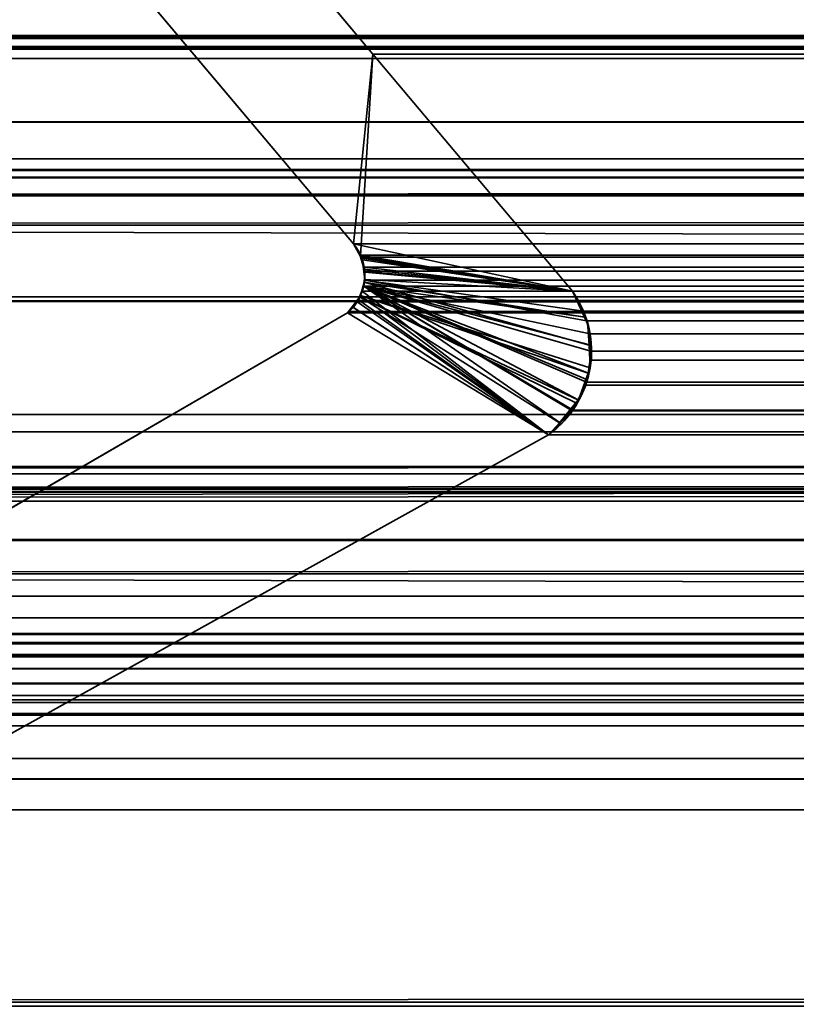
# Model space of a CAD drawing. Header units: millimetres. Extents: x -603 to 3703, y -120 to 193.
# Tile 335 of 656: x 1025.49 to 1028.85, y -3.07 to 1.2. Entities that reach past the tile are written whole.
import ezdxf

# ---------------------------------------------------------------- set-up
doc = ezdxf.new("R2010")
doc.units = ezdxf.units.MM
doc.layers.add('152', color=7, linetype='Continuous', true_color=0xffffff)

# ---------------------------------------------------------------- blocks, each defined once
blk = doc.blocks.new('UG_SURFACE_002')
at = {"layer": '152', "color": 252, "linetype": 'Continuous', "lineweight": 35}
for points in [[(2177.5, -35, 2213.0001), (2177.5, 174.4, 2213.0001), (822.5, 174.4, 2213.0001), (822.5, -35, 2213.0001)], [(972.5, -35, 2063), (972.5, 174.4, 2063), (2027.4999, 174.4, 2063), (2027.4999, -35, 2063)]]:
    blk.add_3dface(points, dxfattribs=at)
blk = doc.blocks.new('UG_SURFACE_085')
at = {"layer": '152', "color": 43, "linetype": 'Continuous', "lineweight": 35}
for points in [[(1016, -49, 2017), (1984, -49, 2017), (1984, 0, 2017), (1016, 0, 2017)], [(1016, 0, 2), (1054.9999, 0, 951.5), (1081, 0, 948)], [(1081, 0, 948), (1107, 0, 951.5), (1984, 0, 2), (1016, 0, 2)], [(1016, 0, 2), (1016, 0, 2017), (1054.9999, 0, 1186.5), (1054.9999, 0, 951.5)], [(1016, 0, 2017), (1081, 0, 1190.0001), (1054.9999, 0, 1186.5)], [(1107, 0, 1186.5), (1081, 0, 1190.0001), (1016, 0, 2017), (1984, 0, 2017)], [(1016, 0, 2), (1984, 0, 2), (1984, -2), (1016, -2)], [(1016, -47), (1016, -2), (1984, -2), (1984, -47)]]:
    blk.add_3dface(points, dxfattribs=at)
blk = doc.blocks.new('UG_SURFACE_089')
at = {"layer": '152', "color": 252, "linetype": 'Continuous', "lineweight": 35}
for points in [[(1011, -46.92, 2022.5), (1989, -46.92, 2022.5), (1989, 14.42, 2022.5), (1011, 14.42, 2022.5)], [(1012.5, -46.92, 2020.9999), (1012.5, 14.42, 2020.9999), (1987.5, 14.42, 2020.9999), (1987.5, -46.92, 2020.9999)]]:
    blk.add_3dface(points, dxfattribs=at)
blk = doc.blocks.new('UG_SURFACE_143')
at = {"layer": '152', "color": 7, "linetype": 'Continuous', "lineweight": 35}
for points in [[(1026.4628, 1.7131, -7), (1027.015, 1.0529, -7), (1026.931, 0.2303, -7), (1025.9928, 1.345, -7)], [(1027.015, 1.0529, 2006.485), (1026.4628, 1.7131, 2007.0372), (1025.9928, 1.345, 2007.5073), (1026.931, 0.2303, 2006.5689)], [(1026.4628, 1.7131, 2007.0372), (1027.015, 1.0529, 2006.485), (1027.015, 1.0529, -7), (1026.4628, 1.7131, -7)], [(1025.9928, 1.345, -7), (1026.931, 0.2303, -7), (1026.931, 0.2303, 2006.5689), (1025.9928, 1.345, 2007.5073)], [(1027.015, 1.0529, -7), (1027.8808, 0.025, -7), (1026.931, 0.2303, -7)], [(1027.015, 1.0529, 2006.485), (1026.931, 0.2303, 2006.5689), (1026.9616, 0.1785, 2006.5384)], [(1026.9616, 0.1785, 2006.5384), (1026.9678, 0.1679, 2006.5322), (1027.8808, 0.025, 2005.6193), (1027.015, 1.0529, 2006.485)], [(1027.015, 1.0529, 2006.485), (1027.8808, 0.025, 2005.6193), (1027.8808, 0.025, -7), (1027.015, 1.0529, -7)], [(1026.9604, 0.1786, -7), (1026.931, 0.2303, -7), (1027.8808, 0.025, -7)], [(1026.931, 0.2303, -7), (1026.9604, 0.1786, -7), (1026.9616, 0.1785, 2006.5384)], [(1026.9616, 0.1785, 2006.5384), (1026.931, 0.2303, 2006.5689), (1026.931, 0.2303, -7)], [(1027.8808, 0.025, -7), (1026.9699, 0.1617, -7), (1026.9604, 0.1786, -7)], [(1026.9604, 0.1786, -7), (1026.9699, 0.1617, -7), (1026.9778, 0.1211, 2006.5222)], [(1026.9778, 0.1211, 2006.5222), (1026.9678, 0.1679, 2006.5322), (1026.9604, 0.1786, -7)], [(1026.9678, 0.1679, 2006.5322), (1026.9616, 0.1785, 2006.5384), (1026.9604, 0.1786, -7)], [(1027.8808, 0.025, 2005.6193), (1026.9678, 0.1679, 2006.5322), (1026.9778, 0.1211, 2006.5222)], [(1026.9748, 0.1212, -7), (1026.9699, 0.1617, -7), (1027.8808, 0.025, -7)], [(1026.9699, 0.1617, -7), (1026.9748, 0.1212, -7), (1026.9778, 0.1211, 2006.5222)], [(1027.8808, 0.025, -7), (1026.9804, 0.0754, -7), (1026.9748, 0.1212, -7)], [(1026.9806, 0.1078, 2006.5193), (1026.9748, 0.1212, -7), (1026.9804, 0.0754, -7)], [(1026.9806, 0.1078, 2006.5193), (1026.9778, 0.1211, 2006.5222), (1026.9748, 0.1212, -7)], [(1027.9356, -0.087, 2005.5645), (1027.8808, 0.025, 2005.6193), (1026.9806, 0.1078, 2006.5193), (1026.9772, 0.0633, 2006.5227)], [(1026.9804, 0.0754, -7), (1026.9772, 0.0633, 2006.5227), (1026.9806, 0.1078, 2006.5193)], [(1026.9778, 0.1211, 2006.5222), (1026.9806, 0.1078, 2006.5193), (1027.8808, 0.025, 2005.6193)], [(1026.976, 0.0471, 2006.5241), (1026.9606, 0.0075, 2006.5393), (1027.7764, -0.597, 2005.7235), (1027.8267, -0.545, 2005.6732)], [(1026.9613, 0.0065, -7), (1026.9606, 0.0075, 2006.5393), (1026.976, 0.0471, 2006.5241)], [(1026.9613, 0.0065, -7), (1026.9771, 0.0636, -7), (1027.9534, -0.2084, -7), (1027.9572, -0.3076, -7)], [(1026.976, 0.0471, 2006.5241), (1026.9771, 0.0636, -7), (1026.9613, 0.0065, -7)], [(1026.976, 0.0471, 2006.5241), (1026.9772, 0.0633, 2006.5227), (1026.9771, 0.0636, -7)], [(1026.9772, 0.0633, 2006.5227), (1026.976, 0.0471, 2006.5241), (1027.9356, -0.087, 2005.5645)], [(1026.976, 0.0471, 2006.5241), (1027.8267, -0.545, 2005.6732), (1027.8891, -0.4805, 2005.6109), (1027.9056, -0.445, 2005.5945)], [(1026.976, 0.0471, 2006.5241), (1027.9496, -0.3303, 2005.5504), (1027.9634, -0.2303, 2005.5366), (1027.9602, -0.2088, 2005.5399)], [(1027.9056, -0.445, 2005.5945), (1027.9456, -0.3584, 2005.5544), (1026.976, 0.0471, 2006.5241)], [(1026.976, 0.0471, 2006.5241), (1027.9456, -0.3584, 2005.5544), (1027.9496, -0.3303, 2005.5504)], [(1027.9602, -0.2088, 2005.5399), (1027.9449, -0.106, 2005.5552), (1027.9356, -0.087, 2005.5645), (1026.976, 0.0471, 2006.5241)], [(1026.9771, 0.0636, -7), (1026.9804, 0.0754, -7), (1027.8808, 0.025, -7), (1027.9326, -0.0872, -7)], [(1026.9804, 0.0754, -7), (1026.9771, 0.0636, -7), (1026.9772, 0.0633, 2006.5227)], [(1027.9326, -0.0872, -7), (1027.9502, -0.1253, -7), (1027.9534, -0.2084, -7), (1026.9771, 0.0636, -7)], [(1027.8236, -0.5457, -7), (1027.7764, -0.597, -7), (1026.9259, -0.0428, -7), (1026.9595, 0.0001, -7)], [(1026.9595, 0.0001, -7), (1026.9259, -0.0428, -7), (1026.9276, -0.0425, 2006.5725)], [(1026.9595, 0.0001, -7), (1026.9276, -0.0425, 2006.5725), (1026.9531, -0.012, 2006.547)], [(1026.9606, 0.0075, 2006.5393), (1026.9531, -0.012, 2006.547), (1027.7764, -0.597, 2005.7235)], [(1026.9531, -0.012, 2006.547), (1026.9606, 0.0075, 2006.5393), (1026.9613, 0.0065, -7)], [(1026.9531, -0.012, 2006.547), (1026.9613, 0.0065, -7), (1026.9595, 0.0001, -7)], [(1026.9595, 0.0001, -7), (1026.9613, 0.0065, -7), (1027.9491, -0.3298, -7), (1027.9064, -0.4471, -7)], [(1026.9595, 0.0001, -7), (1027.9013, -0.4612, -7), (1027.8236, -0.5457, -7)], [(1027.9064, -0.4471, -7), (1027.9013, -0.4612, -7), (1026.9595, 0.0001, -7)], [(1027.9572, -0.3076, -7), (1027.9491, -0.3298, -7), (1026.9613, 0.0065, -7)], [(1027.8808, 0.025, -7), (1027.8808, 0.025, 2005.6193), (1027.9356, -0.087, 2005.5645)], [(1027.9356, -0.087, 2005.5645), (1027.9326, -0.0872, -7), (1027.8808, 0.025, -7)], [(1026.9276, -0.0425, 2006.5725), (1026.9057, -0.0688, 2006.5944), (1027.7764, -0.597, 2005.7235)], [(1026.9057, -0.0688, -7), (1026.9057, -0.0688, 2006.5944), (1026.9276, -0.0425, 2006.5725)], [(1026.9276, -0.0425, 2006.5725), (1026.9259, -0.0428, -7), (1026.9057, -0.0688, -7)], [(1027.7764, -0.597, 2005.7235), (1026.9531, -0.012, 2006.547), (1026.9276, -0.0425, 2006.5725)], [(1027.7764, -0.597, -7), (1020.3995, -4.6975, -7), (1024.7903, -1.2961, -7), (1026.9057, -0.0688, -7)], [(1026.9057, -0.0688, 2006.5944), (1024.7903, -1.2961, 2008.7097), (1020.3995, -4.6975, 2013.1006), (1027.7764, -0.597, 2005.7235)], [(1026.9057, -0.0688, -7), (1024.7903, -1.2961, -7), (1024.7903, -1.2961, 2008.7097), (1026.9057, -0.0688, 2006.5944)], [(1027.7764, -0.597, -7), (1026.9057, -0.0688, -7), (1026.9259, -0.0428, -7)], [(1027.9326, -0.0872, -7), (1027.9356, -0.087, 2005.5645), (1027.9449, -0.106, 2005.5552)], [(1027.9449, -0.106, 2005.5552), (1027.9502, -0.1253, -7), (1027.9326, -0.0872, -7)], [(1027.9449, -0.106, 2005.5552), (1027.9534, -0.2084, -7), (1027.9502, -0.1253, -7)], [(1027.9449, -0.106, 2005.5552), (1027.9602, -0.2088, 2005.5399), (1027.9534, -0.2084, -7)], [(1027.9572, -0.3076, -7), (1027.9534, -0.2084, -7), (1027.9602, -0.2088, 2005.5399)], [(1027.9572, -0.3076, -7), (1027.9602, -0.2088, 2005.5399), (1027.9634, -0.2303, 2005.5366)], [(1027.9634, -0.2303, 2005.5366), (1027.9491, -0.3298, -7), (1027.9572, -0.3076, -7)], [(1027.9634, -0.2303, 2005.5366), (1027.9496, -0.3303, 2005.5504), (1027.9491, -0.3298, -7)], [(1027.9064, -0.4471, -7), (1027.9491, -0.3298, -7), (1027.9496, -0.3303, 2005.5504)], [(1027.9496, -0.3303, 2005.5504), (1027.9456, -0.3584, 2005.5544), (1027.9064, -0.4471, -7)], [(1027.9456, -0.3584, 2005.5544), (1027.9056, -0.445, 2005.5945), (1027.9064, -0.4471, -7)], [(1027.8236, -0.5457, -7), (1027.9013, -0.4612, -7), (1027.9056, -0.445, 2005.5945)], [(1027.9056, -0.445, 2005.5945), (1027.8891, -0.4805, 2005.6109), (1027.8236, -0.5457, -7)], [(1027.9013, -0.4612, -7), (1027.9064, -0.4471, -7), (1027.9056, -0.445, 2005.5945)], [(1027.8891, -0.4805, 2005.6109), (1027.8267, -0.545, 2005.6732), (1027.8236, -0.5457, -7)], [(1027.7764, -0.597, -7), (1027.8236, -0.5457, -7), (1027.8267, -0.545, 2005.6732)], [(1027.8267, -0.545, 2005.6732), (1027.7764, -0.597, 2005.7235), (1027.7764, -0.597, -7)], [(1027.7764, -0.597, 2005.7235), (1020.3995, -4.6975, 2013.1006), (1020.3995, -4.6975, -7), (1027.7764, -0.597, -7)]]:
    blk.add_3dface(points, dxfattribs=at)
blk = doc.blocks.new('UG_SURFACE_144')
at = {"layer": '152', "color": 7, "linetype": 'Continuous', "lineweight": 35}
for points in [[(1986.6695, 1.0733, 2020.1695), (1013.325, 2.6459, 2020.175), (1013.2391, 0.3109, 2020.2608)], [(1986.6695, 1.0733, 2020.1695), (1986.675, 2.6459, 2020.175), (1013.325, 2.6459, 2020.175)], [(1017.5786, 1.7573, 2015.9214), (1982.4214, 1.7573, 2015.9214), (1981.7749, 1.0741, 2015.275), (1018.2251, 1.0741, 2015.275)], [(1026.931, 0.2303, 2006.5689), (1025.9928, 1.345, 2007.5073), (1026.4628, 1.7131, 2007.0372), (1027.015, 1.0529, 2006.485)], [(1973.5372, 1.7131, 2007.0372), (1972.985, 1.0529, 2006.485), (1027.015, 1.0529, 2006.485), (1026.4628, 1.7131, 2007.0372)], [(1025.9928, 1.345, 2007.5073), (1026.931, 0.2303, 2006.5689), (1973.069, 0.2303, 2006.5689), (1974.0072, 1.345, 2007.5073)], [(1983.0514, 1.1329, 2016.5515), (1984.5084, 0.5991, 2018.0085), (1015.4916, 0.5991, 2018.0085), (1016.9486, 1.1329, 2016.5515)], [(1983.0514, 1.1329, 2016.5515), (1016.9486, 1.1329, 2016.5515), (1016.9967, 1.1297, 2016.5033)], [(1983.0011, 1.1363, 2016.5012), (1016.9967, 1.1297, 2016.5033), (1017.0606, 1.1255, 2016.4394)], [(1983.0011, 1.1363, 2016.5012), (1983.0031, 1.1361, 2016.5031), (1016.9967, 1.1297, 2016.5033)], [(1016.9967, 1.1297, 2016.5033), (1983.0031, 1.1361, 2016.5031), (1983.0514, 1.1329, 2016.5515)], [(1017.0606, 1.1255, 2016.4394), (1982.9315, 1.1144, 2016.4316), (1983.0011, 1.1363, 2016.5012)], [(1017.0606, 1.1255, 2016.4394), (1017.0691, 1.1208, 2016.4309), (1982.9315, 1.1144, 2016.4316)], [(1982.8825, 1.0991, 2016.3825), (1017.0691, 1.1208, 2016.4309), (1017.1335, 1.0854, 2016.3665)], [(1982.8825, 1.0991, 2016.3825), (1982.9315, 1.1144, 2016.4316), (1017.0691, 1.1208, 2016.4309)], [(1013.2391, 0.3109, 2020.2608), (1986.7144, 0.3099, 2020.2143), (1986.6695, 1.0733, 2020.1695)], [(1017.1335, 1.0854, 2016.3665), (1982.8674, 1.0844, 2016.3674), (1982.8825, 1.0991, 2016.3825)], [(1982.8674, 1.0844, 2016.3674), (1017.1335, 1.0854, 2016.3665), (1017.1434, 1.08, 2016.3567)], [(1017.1434, 1.08, 2016.3567), (1982.8143, 1.0331, 2016.3143), (1982.8674, 1.0844, 2016.3674)], [(1017.1434, 1.08, 2016.3567), (1017.1857, 1.0331, 2016.3143), (1982.8143, 1.0331, 2016.3143)], [(1018.5249, 0.7572, 2014.9751), (1018.2251, 1.0741, 2015.275), (1981.7749, 1.0741, 2015.275)], [(1018.5249, 0.7572, 2014.9751), (1981.7749, 1.0741, 2015.275), (1981.4751, 0.7572, 2014.9751)], [(1982.8143, 1.0331, 2016.3143), (1017.1857, 1.0331, 2016.3143), (1017.8912, 0.4417, 2015.6088)], [(1017.8912, 0.4417, 2015.6088), (1982.1423, 0.3422, 2015.6424), (1982.8143, 1.0331, 2016.3143)], [(1027.015, 1.0529, 2006.485), (1027.8808, 0.025, 2005.6193), (1026.9624, 0.1807, 2006.5374), (1026.931, 0.2303, 2006.5689)], [(1972.985, 1.0529, 2006.485), (1972.1192, 0.025, 2005.6193), (1027.8808, 0.025, 2005.6193), (1027.015, 1.0529, 2006.485)], [(1981.4751, 0.7572, 2014.9751), (1980.0892, -0.0172, 2013.5891), (1019.9108, -0.0172, 2013.5891), (1018.5249, 0.7572, 2014.9751)], [(1015.077, 0.516, 2018.4231), (1984.5084, 0.5991, 2018.0085), (1984.8992, 0.5179, 2018.3992)], [(1015.077, 0.516, 2018.4231), (1015.4916, 0.5991, 2018.0085), (1984.5084, 0.5991, 2018.0085)], [(1014.2697, -0.8721, 2019.2304), (1985.6925, 0.5499, 2019.1925), (1985.6869, -0.4242, 2019.187)], [(1014.2697, -0.8721, 2019.2304), (1014.3075, 0.5499, 2019.1925), (1985.6925, 0.5499, 2019.1925)], [(1014.3124, 0.5521, 2019.1877), (1985.6876, 0.5521, 2019.1877), (1985.6925, 0.5499, 2019.1925), (1014.3075, 0.5499, 2019.1925)], [(1985.6853, 0.5531, 2019.1853), (1014.3124, 0.5521, 2019.1877), (1014.3147, 0.5531, 2019.1853)], [(1985.6853, 0.5531, 2019.1853), (1985.6876, 0.5521, 2019.1877), (1014.3124, 0.5521, 2019.1877)], [(1014.3147, 0.5531, 2019.1853), (1014.3213, 0.5528, 2019.1786), (1985.6787, 0.5528, 2019.1786)], [(1985.6787, 0.5528, 2019.1786), (1985.6853, 0.5531, 2019.1853), (1014.3147, 0.5531, 2019.1853)], [(1014.3213, 0.5528, 2019.1786), (1014.3424, 0.5517, 2019.1576), (1985.6576, 0.5519, 2019.1576)], [(1985.6576, 0.5519, 2019.1576), (1985.6787, 0.5528, 2019.1786), (1014.3213, 0.5528, 2019.1786)], [(1985.604, 0.5495, 2019.104), (1985.6576, 0.5519, 2019.1576), (1014.3424, 0.5517, 2019.1576)], [(1014.3424, 0.5517, 2019.1576), (1014.3961, 0.5491, 2019.1038), (1985.604, 0.5495, 2019.104)], [(1984.9817, 0.5216, 2018.4817), (1985.604, 0.5495, 2019.104), (1014.3961, 0.5491, 2019.1038)], [(1014.3961, 0.5491, 2019.1038), (1015.0189, 0.5188, 2018.481), (1984.9817, 0.5216, 2018.4817)], [(1984.8992, 0.5179, 2018.3992), (1984.9817, 0.5216, 2018.4817), (1015.0189, 0.5188, 2018.481)], [(1984.8992, 0.5179, 2018.3992), (1015.0189, 0.5188, 2018.481), (1015.077, 0.516, 2018.4231)], [(1981.8425, 0.0339, 2015.3425), (1017.8912, 0.4417, 2015.6088), (1019.3079, -0.7461, 2014.1921)], [(1981.8425, 0.0339, 2015.3425), (1982.1423, 0.3422, 2015.6424), (1017.8912, 0.4417, 2015.6088)], [(1986.8573, -2.122, 2020.3571), (1013.2391, 0.3109, 2020.2608), (1013.1508, -2.0882, 2020.3493)], [(1986.8573, -2.122, 2020.3571), (1986.7144, 0.3099, 2020.2143), (1013.2391, 0.3109, 2020.2608)], [(1973.0376, 0.1807, 2006.5374), (1026.931, 0.2303, 2006.5689), (1026.9624, 0.1807, 2006.5374)], [(1973.0376, 0.1807, 2006.5374), (1973.069, 0.2303, 2006.5689), (1026.931, 0.2303, 2006.5689)], [(1026.965, 0.1723, 2006.5351), (1026.9624, 0.1807, 2006.5374), (1027.8808, 0.025, 2005.6193)], [(1026.9624, 0.1807, 2006.5374), (1973.035, 0.1723, 2006.5351), (1973.0376, 0.1807, 2006.5374)], [(1026.9624, 0.1807, 2006.5374), (1026.965, 0.1723, 2006.5351), (1973.035, 0.1723, 2006.5351)], [(1027.8808, 0.025, 2005.6193), (1026.9781, 0.1294, 2006.5219), (1026.965, 0.1723, 2006.5351)], [(1973.0219, 0.1294, 2006.5219), (1026.965, 0.1723, 2006.5351), (1026.9781, 0.1294, 2006.5219)], [(1973.0219, 0.1294, 2006.5219), (1973.035, 0.1723, 2006.5351), (1026.965, 0.1723, 2006.5351)], [(1026.9787, 0.1112, 2006.5212), (1026.9781, 0.1294, 2006.5219), (1027.8808, 0.025, 2005.6193)], [(1026.9781, 0.1294, 2006.5219), (1973.0213, 0.1112, 2006.5212), (1973.0219, 0.1294, 2006.5219)], [(1026.9781, 0.1294, 2006.5219), (1026.9787, 0.1112, 2006.5212), (1973.0213, 0.1112, 2006.5212)], [(1026.9802, 0.0733, 2006.5198), (1026.9787, 0.1112, 2006.5212), (1027.8808, 0.025, 2005.6193), (1027.9288, -0.0611, 2005.5711)], [(1973.0198, 0.0733, 2006.5198), (1026.9787, 0.1112, 2006.5212), (1026.9802, 0.0733, 2006.5198)], [(1973.0198, 0.0733, 2006.5198), (1973.0213, 0.1112, 2006.5212), (1026.9787, 0.1112, 2006.5212)], [(1027.879, -0.4936, 2005.621), (1027.7764, -0.597, 2005.7235), (1026.9696, 0.0245, 2006.5303), (1026.9744, 0.047, 2006.5255)], [(1973.0304, 0.0245, 2006.5303), (1026.9744, 0.047, 2006.5255), (1026.9696, 0.0245, 2006.5303)], [(1026.9744, 0.047, 2006.5255), (1026.9802, 0.0733, 2006.5198), (1027.9411, -0.1038, 2005.559), (1027.9574, -0.1601, 2005.5425)], [(1026.9802, 0.0733, 2006.5198), (1026.9744, 0.047, 2006.5255), (1973.0256, 0.047, 2006.5255)], [(1026.9744, 0.047, 2006.5255), (1027.941, -0.3689, 2005.559), (1027.9381, -0.3818, 2005.5618), (1027.8827, -0.4899, 2005.6174)], [(1027.9574, -0.1601, 2005.5425), (1027.9602, -0.2344, 2005.5399), (1026.9744, 0.047, 2006.5255)], [(1027.8827, -0.4899, 2005.6174), (1027.879, -0.4936, 2005.621), (1026.9744, 0.047, 2006.5255)], [(1027.9602, -0.2344, 2005.5399), (1027.9616, -0.2735, 2005.5385), (1027.941, -0.3689, 2005.559), (1026.9744, 0.047, 2006.5255)], [(1973.0304, 0.0245, 2006.5303), (1973.0256, 0.047, 2006.5255), (1026.9744, 0.047, 2006.5255)], [(1027.9288, -0.0611, 2005.5711), (1027.9411, -0.1038, 2005.559), (1026.9802, 0.0733, 2006.5198)], [(1026.9802, 0.0733, 2006.5198), (1973.0256, 0.047, 2006.5255), (1973.0198, 0.0733, 2006.5198)], [(1981.8425, 0.0339, 2015.3425), (1019.3079, -0.7461, 2014.1921), (1019.6105, -0.83, 2013.8896)], [(1019.6105, -0.83, 2013.8896), (1980.3668, -0.7665, 2013.8669), (1981.8425, 0.0339, 2015.3425)], [(1026.9481, -0.0203, 2006.552), (1026.9507, -0.0149, 2006.5494), (1026.9696, 0.0245, 2006.5303), (1027.7764, -0.597, 2005.7235)], [(1026.9696, 0.0245, 2006.5303), (1026.9507, -0.0149, 2006.5494), (1973.0493, -0.0149, 2006.5494)], [(1026.9696, 0.0245, 2006.5303), (1973.0493, -0.0149, 2006.5494), (1973.0304, 0.0245, 2006.5303)], [(1027.9288, -0.0611, 2005.5711), (1027.8808, 0.025, 2005.6193), (1972.1192, 0.025, 2005.6193)], [(1027.9288, -0.0611, 2005.5711), (1972.1192, 0.025, 2005.6193), (1972.0643, -0.0787, 2005.5642)], [(1019.9108, -0.0172, 2013.5891), (1980.0892, -0.0172, 2013.5891), (1979.208, -0.5094, 2012.7079)], [(1020.792, -0.5094, 2012.7079), (1019.9108, -0.0172, 2013.5891), (1979.208, -0.5094, 2012.7079)], [(1026.9057, -0.0688, 2006.5944), (1026.9113, -0.0624, 2006.5887), (1026.9481, -0.0203, 2006.552), (1027.7764, -0.597, 2005.7235)], [(1026.9481, -0.0203, 2006.552), (1026.9113, -0.0624, 2006.5887), (1973.0887, -0.0624, 2006.5887)], [(1973.0519, -0.0203, 2006.552), (1026.9507, -0.0149, 2006.5494), (1026.9481, -0.0203, 2006.552)], [(1026.9481, -0.0203, 2006.552), (1973.0887, -0.0624, 2006.5887), (1973.0519, -0.0203, 2006.552)], [(1973.0519, -0.0203, 2006.552), (1973.0493, -0.0149, 2006.5494), (1026.9507, -0.0149, 2006.5494)], [(1027.7764, -0.597, 2005.7235), (1020.3995, -4.6975, 2013.1006), (1024.7903, -1.2961, 2008.7097), (1026.9057, -0.0688, 2006.5944)], [(1026.9057, -0.0688, 2006.5944), (1024.7903, -1.2961, 2008.7097), (1975.2097, -1.2961, 2008.7097), (1973.0943, -0.0688, 2006.5944)], [(1026.9057, -0.0688, 2006.5944), (1973.0943, -0.0688, 2006.5944), (1973.0887, -0.0624, 2006.5887), (1026.9113, -0.0624, 2006.5887)], [(1972.0643, -0.0787, 2005.5642), (1027.9411, -0.1038, 2005.559), (1027.9288, -0.0611, 2005.5711)], [(1972.0643, -0.0787, 2005.5642), (1972.059, -0.1034, 2005.559), (1027.9411, -0.1038, 2005.559)], [(1027.9574, -0.1601, 2005.5425), (1027.9411, -0.1038, 2005.559), (1972.059, -0.1034, 2005.559)], [(1027.9574, -0.1601, 2005.5425), (1972.059, -0.1034, 2005.559), (1972.0376, -0.2035, 2005.5375)], [(1972.0376, -0.2035, 2005.5375), (1027.9602, -0.2344, 2005.5399), (1027.9574, -0.1601, 2005.5425)], [(1972.0376, -0.2035, 2005.5375), (1972.0393, -0.2338, 2005.5394), (1027.9602, -0.2344, 2005.5399)], [(1027.9616, -0.2735, 2005.5385), (1027.9602, -0.2344, 2005.5399), (1972.0393, -0.2338, 2005.5394)], [(1027.9616, -0.2735, 2005.5385), (1972.0393, -0.2338, 2005.5394), (1972.0443, -0.3168, 2005.5444)], [(1972.0443, -0.3168, 2005.5444), (1027.941, -0.3689, 2005.559), (1027.9616, -0.2735, 2005.5385)], [(1972.0443, -0.3168, 2005.5444), (1972.0603, -0.3678, 2005.5604), (1027.941, -0.3689, 2005.559)], [(1027.8827, -0.4899, 2005.6174), (1972.0603, -0.3678, 2005.5604), (1972.0751, -0.4152, 2005.5752)], [(1027.8827, -0.4899, 2005.6174), (1027.9381, -0.3818, 2005.5618), (1972.0603, -0.3678, 2005.5604)], [(1027.9381, -0.3818, 2005.5618), (1027.941, -0.3689, 2005.559), (1972.0603, -0.3678, 2005.5604)], [(1985.6869, -0.4242, 2019.187), (1014.1946, -1.1999, 2019.3055), (1014.2697, -0.8721, 2019.2304)], [(1985.6869, -0.4242, 2019.187), (1985.8462, -1.1821, 2019.3462), (1014.1946, -1.1999, 2019.3055)], [(1972.0751, -0.4152, 2005.5752), (1027.879, -0.4936, 2005.621), (1027.8827, -0.4899, 2005.6174)], [(1972.0751, -0.4152, 2005.5752), (1972.1231, -0.4908, 2005.6231), (1027.879, -0.4936, 2005.621)], [(1979.208, -0.5094, 2012.7079), (1978.1899, -0.5839, 2011.6899), (1021.8101, -0.5839, 2011.6899), (1020.792, -0.5094, 2012.7079)], [(1972.1459, -0.5265, 2005.646), (1027.7764, -0.597, 2005.7235), (1027.879, -0.4936, 2005.621)], [(1027.879, -0.4936, 2005.621), (1972.1231, -0.4908, 2005.6231), (1972.1459, -0.5265, 2005.646)], [(1972.1459, -0.5265, 2005.646), (1972.2236, -0.597, 2005.7235), (1027.7764, -0.597, 2005.7235)], [(1972.2236, -0.597, 2005.7235), (1979.6005, -4.6975, 2013.1006), (1020.3995, -4.6975, 2013.1006), (1027.7764, -0.597, 2005.7235)], [(1021.8101, -0.5839, 2011.6899), (1978.1899, -0.5839, 2011.6899), (1976.1124, -0.7357, 2009.6123), (1023.8876, -0.7357, 2009.6123)], [(1979.4418, -1.2682, 2012.9418), (1980.3668, -0.7665, 2013.8669), (1019.6105, -0.83, 2013.8896)], [(1024.0185, -0.7343, 2009.4814), (1023.8876, -0.7357, 2009.6123), (1976.1124, -0.7357, 2009.6123)], [(1024.0185, -0.7343, 2009.4814), (1976.1124, -0.7357, 2009.6123), (1975.8708, -0.7731, 2009.3708)], [(1975.8708, -0.7731, 2009.3708), (1024.1283, -0.7667, 2009.3718), (1024.0185, -0.7343, 2009.4814)], [(1024.1283, -0.7667, 2009.3718), (1975.8708, -0.7731, 2009.3708), (1975.6985, -0.7998, 2009.1984)], [(1975.6985, -0.7998, 2009.1984), (1024.3875, -0.8429, 2009.1126), (1024.1283, -0.7667, 2009.3718)], [(1975.6985, -0.7998, 2009.1984), (1975.6159, -0.8539, 2009.1159), (1024.3875, -0.8429, 2009.1126)], [(1019.6105, -0.83, 2013.8896), (1021.6314, -1.3904, 2011.8687), (1978.3791, -1.3308, 2011.8792)], [(1978.3791, -1.3308, 2011.8792), (1979.4418, -1.2682, 2012.9418), (1019.6105, -0.83, 2013.8896)], [(1024.3959, -0.8454, 2009.104), (1024.3875, -0.8429, 2009.1126), (1975.6159, -0.8539, 2009.1159)], [(1024.3959, -0.8454, 2009.104), (1975.6159, -0.8539, 2009.1159), (1975.5583, -0.8916, 2009.0582)], [(1975.5583, -0.8916, 2009.0582), (1024.443, -0.8844, 2009.057), (1024.3959, -0.8454, 2009.104)], [(1024.645, -1.0515, 2008.8551), (1024.443, -0.8844, 2009.057), (1975.5583, -0.8916, 2009.0582)], [(1024.645, -1.0515, 2008.8551), (1975.5583, -0.8916, 2009.0582), (1975.4189, -0.9829, 2008.919)], [(1975.4189, -0.9829, 2008.919), (1024.6468, -1.0545, 2008.8532), (1024.645, -1.0515, 2008.8551)], [(1975.4189, -0.9829, 2008.919), (1975.3581, -1.0629, 2008.8582), (1024.6468, -1.0545, 2008.8532)], [(1024.6468, -1.0545, 2008.8532), (1975.3581, -1.0629, 2008.8582), (1975.2555, -1.1981, 2008.7554)], [(1975.2555, -1.1981, 2008.7554), (1024.7903, -1.2961, 2008.7097), (1024.6468, -1.0545, 2008.8532)], [(1014.1946, -1.1999, 2019.3055), (1985.8462, -1.1821, 2019.3462), (1986.3259, -3.4653, 2019.8257)], [(1986.3259, -3.4653, 2019.8257), (1013.6755, -3.4656, 2019.8245), (1014.1946, -1.1999, 2019.3055)], [(1975.2555, -1.1981, 2008.7554), (1975.2097, -1.2961, 2008.7097), (1024.7903, -1.2961, 2008.7097)], [(1978.3791, -1.3308, 2011.8792), (1021.6314, -1.3904, 2011.8687), (1022.2456, -1.5607, 2011.2543)], [(1978.3791, -1.3308, 2011.8792), (1022.2456, -1.5607, 2011.2543), (1023.7856, -1.4582, 2009.7144)], [(1023.7856, -1.4582, 2009.7144), (1976.2144, -1.4582, 2009.7144), (1978.3791, -1.3308, 2011.8792)], [(1023.7856, -1.4582, 2009.7144), (1023.7929, -1.4627, 2009.7072), (1976.2069, -1.462, 2009.707)], [(1976.2069, -1.462, 2009.707), (1976.2144, -1.4582, 2009.7144), (1023.7856, -1.4582, 2009.7144)], [(1976.1724, -1.4795, 2009.6724), (1976.2069, -1.462, 2009.707), (1023.7929, -1.4627, 2009.7072)], [(1976.1724, -1.4795, 2009.6724), (1023.7929, -1.4627, 2009.7072), (1023.8483, -1.4972, 2009.6517)], [(1023.8483, -1.4972, 2009.6517), (1976.1524, -1.4982, 2009.6524), (1976.1724, -1.4795, 2009.6724)], [(1976.1159, -1.5323, 2009.6159), (1023.8483, -1.4972, 2009.6517), (1023.8578, -1.5032, 2009.6421)], [(1976.1159, -1.5323, 2009.6159), (1976.1524, -1.4982, 2009.6524), (1023.8483, -1.4972, 2009.6517)], [(1023.8578, -1.5032, 2009.6421), (1976.1066, -1.5495, 2009.6066), (1976.1159, -1.5323, 2009.6159)], [(1023.8578, -1.5032, 2009.6421), (1023.8941, -1.549, 2009.6059), (1976.1066, -1.5495, 2009.6066)], [(1976.0853, -1.5884, 2009.5854), (1023.8941, -1.549, 2009.6059), (1023.8994, -1.5558, 2009.6006)], [(1976.0853, -1.5884, 2009.5854), (1976.1066, -1.5495, 2009.6066), (1023.8941, -1.549, 2009.6059)], [(1023.8994, -1.5558, 2009.6006), (1976.0796, -1.6115, 2009.5797), (1976.0853, -1.5884, 2009.5854)], [(1023.8994, -1.5558, 2009.6006), (1023.9217, -1.6106, 2009.5782), (1976.0796, -1.6115, 2009.5797)], [(1023.9217, -1.6106, 2009.5782), (1023.9217, -1.6108, 2009.5782), (1976.0796, -1.6115, 2009.5797)], [(1976.0729, -1.6382, 2009.573), (1023.9217, -1.6108, 2009.5782), (1023.9288, -1.6734, 2009.5713)], [(1976.0729, -1.6382, 2009.573), (1976.0796, -1.6115, 2009.5797), (1023.9217, -1.6108, 2009.5782)], [(1023.9288, -1.6734, 2009.5713), (1976.0729, -1.6768, 2009.573), (1976.0729, -1.6382, 2009.573)], [(1976.0728, -1.6936, 2009.5727), (1023.9283, -1.6767, 2009.5718), (1023.9205, -1.7264, 2009.5794)], [(1023.9205, -1.7264, 2009.5794), (1976.0859, -1.7456, 2009.5859), (1976.0728, -1.6936, 2009.5727)], [(1023.9288, -1.6734, 2009.5713), (1023.9283, -1.6767, 2009.5718), (1976.0729, -1.6768, 2009.573)], [(1976.0728, -1.6936, 2009.5727), (1976.0729, -1.6768, 2009.573), (1023.9283, -1.6767, 2009.5718)], [(1023.9074, -1.7574, 2009.5925), (1976.0927, -1.7572, 2009.5928), (1976.0859, -1.7456, 2009.5859)], [(1976.0859, -1.7456, 2009.5859), (1023.9141, -1.7456, 2009.5859), (1023.9074, -1.7574, 2009.5925)], [(1023.9205, -1.7264, 2009.5794), (1023.9141, -1.7456, 2009.5859), (1976.0859, -1.7456, 2009.5859)], [(1976.123, -1.8086, 2009.6228), (1023.9074, -1.7574, 2009.5925), (1023.8804, -1.8045, 2009.6197)], [(1976.123, -1.8086, 2009.6228), (1976.0927, -1.7572, 2009.5928), (1023.9074, -1.7574, 2009.5925)], [(1976.1276, -1.8126, 2009.6276), (1023.872, -1.8117, 2009.6281), (1023.8175, -1.8586, 2009.6824)], [(1023.8175, -1.8586, 2009.6824), (1976.1825, -1.8586, 2009.6824), (1976.1276, -1.8126, 2009.6276)], [(1023.8804, -1.8045, 2009.6197), (1023.872, -1.8117, 2009.6281), (1976.1276, -1.8126, 2009.6276)], [(1023.8804, -1.8045, 2009.6197), (1976.1276, -1.8126, 2009.6276), (1976.123, -1.8086, 2009.6228)], [(1979.9683, -4.0486, 2013.4683), (1976.1825, -1.8586, 2009.6824), (1023.8175, -1.8586, 2009.6824), (1020.0317, -4.0486, 2013.4683)], [(1013.1508, -2.0882, 2020.3493), (1013.0994, -2.223, 2020.4005), (1986.8972, -2.2255, 2020.3972)], [(1013.1508, -2.0882, 2020.3493), (1986.8972, -2.2255, 2020.3972), (1986.8573, -2.122, 2020.3571)], [(1986.8972, -2.2255, 2020.3972), (1013.0994, -2.223, 2020.4005), (1012.7817, -3.0566, 2020.7183)], [(1012.7817, -3.0566, 2020.7183), (1987.2183, -3.0566, 2020.7183), (1986.8972, -2.2255, 2020.3972)], [(1012.7748, -3.074, 2020.7253), (1987.2252, -3.074, 2020.7253), (1987.2183, -3.0566, 2020.7183), (1012.7817, -3.0566, 2020.7183)]]:
    blk.add_3dface(points, dxfattribs=at)

msp = doc.modelspace()

# ---------------------------------------------------------------- linework, layer by layer
at = {"layer": '152', "color": 252, "linetype": 'Continuous', "lineweight": -3, "true_color": 0x939598}
for p, q in [((1026.4628, 1.7131, -7), (1027.015, 1.0529, -7)), ((1026.4628, 1.7131, 2007.0372), (1027.015, 1.0529, 2006.485)), ((1026.4628, 1.7131, 2007.0372), (1027.015, 1.0529, 2006.485)), ((1026.9311, 0.2303, 2006.5689), (1025.9927, 1.345, 2007.5073)), ((1025.9927, 1.345, -7), (1026.9311, 0.2303, -7)), ((1026.9311, 0.2303, 2006.5689), (1025.9927, 1.345, 2007.5073)), ((1983.0515, 1.1329, 2016.5515), (1016.9485, 1.1329, 2016.5515)), ((1982.8143, 1.0331, 2016.3143), (1017.1857, 1.0331, 2016.3143)), ((1027.015, 1.0529, 2006.485), (1027.015, 1.0529, -7)), ((1027.015, 1.0529, -7), (1027.8808, 0.025, -7)), ((1972.985, 1.0529, 2006.485), (1027.015, 1.0529, 2006.485)), ((1027.015, 1.0529, 2006.485), (1027.8808, 0.025, 2005.6192)), ((1027.015, 1.0529, 2006.485), (1027.8808, 0.025, 2005.6192)), ((1984.5084, 0.5991, 2018.0084), (1015.4916, 0.5991, 2018.0084)), ((1985.6926, 0.5499, 2019.1926), (1014.3074, 0.5499, 2019.1926)), ((1026.9311, 0.2303, -7), (1026.9311, 0.2303, 2006.5689)), ((1026.9311, 0.2303, 2006.5689), (1973.0689, 0.2303, 2006.5689)), ((1016, 0, 2017), (1984, 0, 2017)), ((1972.1192, 0.025, 2005.6192), (1027.8808, 0.025, 2005.6192)), ((1027.8808, 0.025, 2005.6192), (1027.8808, 0.025, -7)), ((1016, 0, 2), (1984, 0, 2)), ((1024.7902, -1.2961, 2008.7098), (1026.9056, -0.0688, 2006.5944)), ((1026.9056, -0.0688, -7), (1024.7902, -1.2961, -7)), ((1024.7902, -1.2961, 2008.7098), (1026.9056, -0.0688, 2006.5944)), ((1026.9056, -0.0688, -7), (1026.9056, -0.0688, 2006.5944)), ((1026.9056, -0.0688, 2006.5944), (1973.0944, -0.0688, 2006.5944)), ((1027.7764, -0.597, -7), (1020.3995, -4.6975, -7)), ((1027.7764, -0.597, 2005.7236), (1020.3995, -4.6975, 2013.1005)), ((1020.3995, -4.6975, 2013.1005), (1027.7764, -0.597, 2005.7236)), ((1027.7764, -0.597, 2005.7236), (1027.7764, -0.597, -7)), ((1972.2236, -0.597, 2005.7236), (1027.7764, -0.597, 2005.7236)), ((1023.8876, -0.7357, 2009.6124), (1976.1124, -0.7357, 2009.6124)), ((1024.7902, -1.2961, 2008.7098), (1975.2098, -1.2961, 2008.7098)), ((1976.2144, -1.4582, 2009.7144), (1023.7856, -1.4582, 2009.7144)), ((1976.0859, -1.7456, 2009.5859), (1023.9141, -1.7456, 2009.5859)), ((1976.1825, -1.8586, 2009.6825), (1023.8175, -1.8586, 2009.6825)), ((1016, -2), (1984, -2)), ((1987.2183, -3.0566, 2020.7183), (1012.7817, -3.0566, 2020.7183))]:
    msp.add_line(p, q, dxfattribs=at)
for points, knots in [([(1026.9311, 0.2303, 2006.5689), (1026.9431, 0.2161, 2006.5569), (1026.954, 0.1994, 2006.546), (1026.9695, 0.165, 2006.5305), (1026.975, 0.1475, 2006.525), (1026.9812, 0.1112, 2006.5188), (1026.9819, 0.0918, 2006.5181), (1026.9785, 0.0564, 2006.5215), (1026.9749, 0.0398, 2006.5251), (1026.964, 0.0082, 2006.536), (1026.9566, -0.0069, 2006.5434), (1026.9359, -0.0395, 2006.5641), (1026.9213, -0.0557, 2006.5787), (1026.9056, -0.0688, 2006.5944)], [0, 0, 0, 0, 0.184362, 0.184362, 0.339247, 0.339247, 0.495166, 0.495166, 0.636385, 0.636385, 0.785852, 0.785852, 1, 1, 1, 1]), ([(1027.7764, -0.597, 2005.7236), (1027.8152, -0.5693, 2005.6848), (1027.8521, -0.5336, 2005.6479), (1027.9049, -0.4583, 2005.5951), (1027.9242, -0.4217, 2005.5758), (1027.95, -0.348, 2005.55), (1027.9583, -0.311, 2005.5417), (1027.965, -0.236, 2005.535), (1027.9635, -0.197, 2005.5365), (1027.9516, -0.1254, 2005.5484), (1027.9417, -0.0918, 2005.5583), (1027.9156, -0.0297, 2005.5844), (1027.8991, -0.0008, 2005.6009), (1027.8808, 0.025, 2005.6192)], [0, 0, 0, 0, 0.243199, 0.243199, 0.418688, 0.418688, 0.567329, 0.567329, 0.716617, 0.716617, 0.856751, 0.856751, 1, 1, 1, 1])]:
    msp.add_open_spline(points, degree=3, knots=knots, dxfattribs=at)
for points in [[(1026.9056, -0.0688, -7), (1026.9952, 0.0066, -7), (1027.0069, 0.1407, -7), (1026.9311, 0.2303, -7)], [(1026.9311, 0.2303, 2006.5689), (1027.0069, 0.1407, 2006.4931), (1026.9952, 0.0066, 2006.5048), (1026.9056, -0.0688, 2006.5944)], [(1027.7764, -0.597, -7), (1027.9768, -0.454, -7), (1028.0235, -0.1757, -7), (1027.8808, 0.025, -7)], [(1027.8808, 0.025, 2005.6192), (1028.0235, -0.1757, 2005.4765), (1027.9768, -0.454, 2005.5232), (1027.7764, -0.597, 2005.7236)]]:
    msp.add_open_spline(points, degree=3, dxfattribs=at)

# ---------------------------------------------------------------- block references
for name in ['UG_SURFACE_002', 'UG_SURFACE_089', 'UG_SURFACE_085', 'UG_SURFACE_143', 'UG_SURFACE_144']:
    msp.add_blockref(name, (0, 0), dxfattribs=at)

doc.saveas('drawing.dxf')
